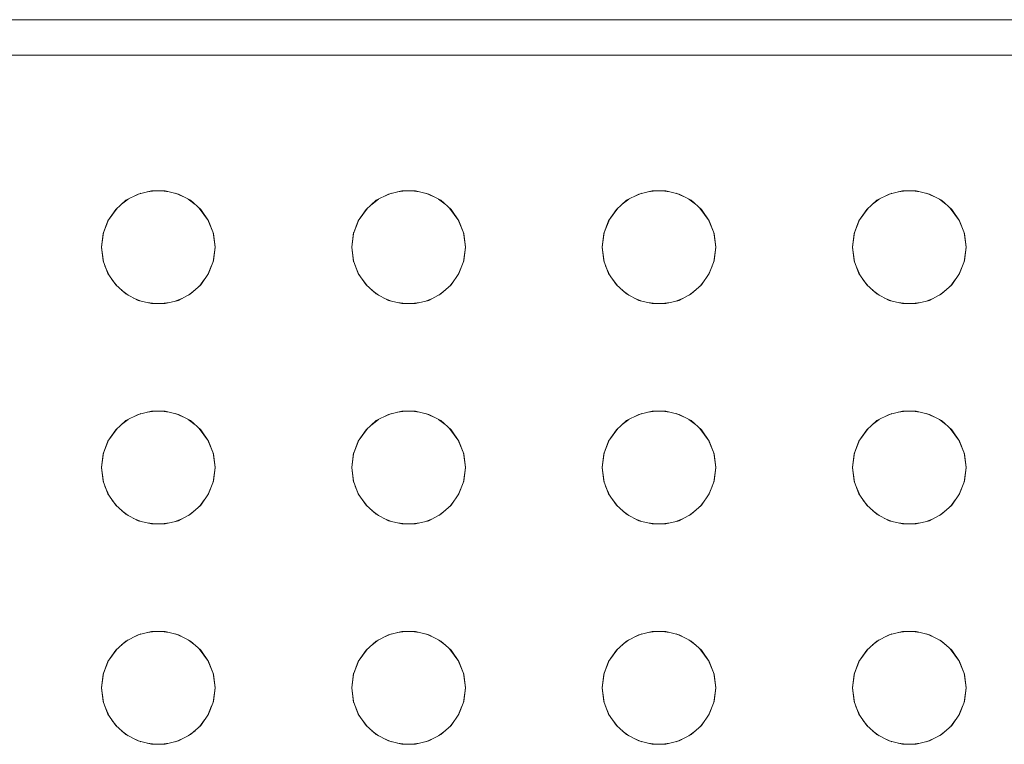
# Model space of a CAD drawing. Header units: millimetres. Extents: x -261 to 187, y -214 to 106.
# Tile 493 of 656: x -217.242 to -217.103, y 1.273 to 1.375. Entities that reach past the tile are written whole.
import ezdxf

# ---------------------------------------------------------------- set-up
doc = ezdxf.new("R2010")
doc.units = ezdxf.units.MM
doc.header["$LTSCALE"] = 0.005
doc.header["$MEASUREMENT"] = 0
doc.layers.add('IFC-Elemento construtivo genérico-Contorno', color=9, linetype='Continuous', lineweight=5)

msp = doc.modelspace()

# ---------------------------------------------------------------- linework, layer by layer
at = {"layer": 'IFC-Elemento construtivo genérico-Contorno', "lineweight": 5}
for p, q in [((-217.42173, 1.3755), (-216.74044, 1.3755)), ((-217.41672, 1.37049), (-216.74545, 1.37049)), ((-217.22752, 1.34948), (-217.22658, 1.3502)), ((-217.22689, 1.35004), (-217.22518, 1.35093)), ((-217.22582, 1.35059), (-217.22477, 1.35103)), ((-217.22518, 1.35093), (-217.2233, 1.3514)), ((-217.2239, 1.35125), (-217.22278, 1.3514)), ((-217.2233, 1.3514), (-217.22137, 1.3514)), ((-217.22189, 1.3514), (-217.22078, 1.35125)), ((-217.22137, 1.3514), (-217.2195, 1.35093)), ((-217.21991, 1.35103), (-217.21886, 1.3506)), ((-217.2195, 1.35093), (-217.21778, 1.35004)), ((-217.2181, 1.3502), (-217.21715, 1.34947)), ((-217.19221, 1.34947), (-217.19127, 1.3502)), ((-217.19158, 1.35004), (-217.18987, 1.35093)), ((-217.19051, 1.3506), (-217.18945, 1.35103)), ((-217.18987, 1.35093), (-217.18799, 1.3514)), ((-217.18859, 1.35125), (-217.18747, 1.3514)), ((-217.18799, 1.3514), (-217.18606, 1.3514)), ((-217.18658, 1.3514), (-217.18546, 1.35125)), ((-217.18606, 1.3514), (-217.18418, 1.35093)), ((-217.1846, 1.35103), (-217.18354, 1.35059)), ((-217.18418, 1.35093), (-217.18247, 1.35004)), ((-217.18278, 1.3502), (-217.18184, 1.34948)), ((-217.15689, 1.34948), (-217.15595, 1.3502)), ((-217.15626, 1.35004), (-217.15455, 1.35093)), ((-217.15519, 1.3506), (-217.15414, 1.35103)), ((-217.15455, 1.35093), (-217.15268, 1.3514)), ((-217.15327, 1.35125), (-217.15215, 1.3514)), ((-217.15268, 1.3514), (-217.15075, 1.3514)), ((-217.15127, 1.3514), (-217.15015, 1.35125)), ((-217.15075, 1.3514), (-217.14887, 1.35093)), ((-217.14928, 1.35103), (-217.14823, 1.3506)), ((-217.14887, 1.35093), (-217.14716, 1.35004)), ((-217.14747, 1.3502), (-217.14653, 1.34948)), ((-217.12157, 1.34948), (-217.12064, 1.3502)), ((-217.12095, 1.35004), (-217.11924, 1.35093)), ((-217.11988, 1.3506), (-217.11883, 1.35103)), ((-217.11924, 1.35093), (-217.11736, 1.3514)), ((-217.11796, 1.35125), (-217.11684, 1.3514)), ((-217.11736, 1.3514), (-217.11543, 1.3514)), ((-217.11595, 1.3514), (-217.11484, 1.35125)), ((-217.11543, 1.3514), (-217.11356, 1.35093)), ((-217.11397, 1.35103), (-217.11292, 1.3506)), ((-217.11356, 1.35093), (-217.11184, 1.35004)), ((-217.11215, 1.3502), (-217.11122, 1.34948)), ((-217.22943, 1.34716), (-217.22813, 1.34893)), ((-217.22943, 1.34716), (-217.22834, 1.34875)), ((-217.22834, 1.34875), (-217.22689, 1.35004)), ((-217.21778, 1.35004), (-217.21634, 1.34875)), ((-217.21655, 1.34894), (-217.21524, 1.34716)), ((-217.21634, 1.34875), (-217.21524, 1.34716)), ((-217.19412, 1.34716), (-217.19281, 1.34894)), ((-217.19412, 1.34716), (-217.19302, 1.34875)), ((-217.19302, 1.34875), (-217.19158, 1.35004)), ((-217.18247, 1.35004), (-217.18102, 1.34875)), ((-217.18123, 1.34893), (-217.17993, 1.34716)), ((-217.18102, 1.34875), (-217.17993, 1.34716)), ((-217.15881, 1.34716), (-217.1575, 1.34894)), ((-217.15881, 1.34716), (-217.15771, 1.34875)), ((-217.15771, 1.34875), (-217.15626, 1.35004)), ((-217.14716, 1.35004), (-217.14571, 1.34875)), ((-217.14592, 1.34893), (-217.14461, 1.34716)), ((-217.14571, 1.34875), (-217.14461, 1.34716)), ((-217.12349, 1.34716), (-217.12219, 1.34893)), ((-217.12349, 1.34716), (-217.1224, 1.34875)), ((-217.1224, 1.34875), (-217.12095, 1.35004)), ((-217.11184, 1.35004), (-217.1104, 1.34875)), ((-217.11061, 1.34894), (-217.1093, 1.34716)), ((-217.1104, 1.34875), (-217.1093, 1.34716)), ((-217.23012, 1.34535), (-217.22933, 1.34731)), ((-217.21534, 1.34731), (-217.21455, 1.34535)), ((-217.19481, 1.34535), (-217.19402, 1.34731)), ((-217.18003, 1.34731), (-217.17924, 1.34535)), ((-217.15949, 1.34535), (-217.1587, 1.34732)), ((-217.14472, 1.34731), (-217.14393, 1.34535)), ((-217.12418, 1.34535), (-217.12339, 1.34731)), ((-217.10941, 1.34732), (-217.10862, 1.34535)), ((-217.23012, 1.34535), (-217.22943, 1.34716)), ((-217.21524, 1.34716), (-217.21455, 1.34535)), ((-217.19481, 1.34535), (-217.19412, 1.34716)), ((-217.17993, 1.34716), (-217.17924, 1.34535)), ((-217.15949, 1.34535), (-217.15881, 1.34716)), ((-217.14461, 1.34716), (-217.14393, 1.34535)), ((-217.12418, 1.34535), (-217.12349, 1.34716)), ((-217.1093, 1.34716), (-217.10862, 1.34535)), ((-217.23035, 1.34344), (-217.23008, 1.34551)), ((-217.23035, 1.34344), (-217.23012, 1.34535)), ((-217.2146, 1.34551), (-217.21432, 1.34344)), ((-217.21455, 1.34535), (-217.21432, 1.34344)), ((-217.19504, 1.34344), (-217.19477, 1.34551)), ((-217.19504, 1.34344), (-217.19481, 1.34535)), ((-217.17928, 1.34551), (-217.17901, 1.34344)), ((-217.17924, 1.34535), (-217.17901, 1.34344)), ((-217.15973, 1.34344), (-217.15945, 1.34551)), ((-217.15973, 1.34344), (-217.15949, 1.34535)), ((-217.14397, 1.34551), (-217.1437, 1.34344)), ((-217.14393, 1.34535), (-217.1437, 1.34344)), ((-217.12441, 1.34344), (-217.12414, 1.34551)), ((-217.12441, 1.34344), (-217.12418, 1.34535)), ((-217.10866, 1.34551), (-217.10838, 1.34344)), ((-217.10862, 1.34535), (-217.10838, 1.34344)), ((-217.23035, 1.34344), (-217.23008, 1.34136)), ((-217.23035, 1.34344), (-217.23012, 1.34152)), ((-217.2146, 1.34136), (-217.21432, 1.34344)), ((-217.21455, 1.34152), (-217.21432, 1.34344)), ((-217.19504, 1.34344), (-217.19477, 1.34136)), ((-217.19504, 1.34344), (-217.19481, 1.34152)), ((-217.17928, 1.34136), (-217.17901, 1.34344)), ((-217.17924, 1.34152), (-217.17901, 1.34344)), ((-217.15973, 1.34344), (-217.15945, 1.34136)), ((-217.15973, 1.34344), (-217.15949, 1.34152)), ((-217.14397, 1.34136), (-217.1437, 1.34344)), ((-217.14393, 1.34152), (-217.1437, 1.34344)), ((-217.12441, 1.34344), (-217.12414, 1.34136)), ((-217.12441, 1.34344), (-217.12418, 1.34152)), ((-217.10866, 1.34136), (-217.10838, 1.34344)), ((-217.10862, 1.34152), (-217.10838, 1.34344)), ((-217.23012, 1.34152), (-217.22943, 1.33971)), ((-217.22985, 1.34079), (-217.22928, 1.33943)), ((-217.2154, 1.33943), (-217.21481, 1.34083)), ((-217.21524, 1.33971), (-217.21455, 1.34152)), ((-217.19481, 1.34152), (-217.19412, 1.33971)), ((-217.19455, 1.34083), (-217.19397, 1.33943)), ((-217.18008, 1.33943), (-217.17952, 1.34079)), ((-217.17993, 1.33971), (-217.17924, 1.34152)), ((-217.15949, 1.34152), (-217.15881, 1.33971)), ((-217.15923, 1.34082), (-217.15865, 1.33943)), ((-217.14477, 1.33943), (-217.14421, 1.34078)), ((-217.14461, 1.33971), (-217.14393, 1.34152)), ((-217.12418, 1.34152), (-217.12349, 1.33971)), ((-217.1239, 1.34078), (-217.12334, 1.33943)), ((-217.10946, 1.33943), (-217.10888, 1.34082)), ((-217.1093, 1.33971), (-217.10862, 1.34152)), ((-217.22943, 1.33971), (-217.22834, 1.33812)), ((-217.21634, 1.33812), (-217.21524, 1.33971)), ((-217.19412, 1.33971), (-217.19302, 1.33812)), ((-217.18102, 1.33812), (-217.17993, 1.33971)), ((-217.15881, 1.33971), (-217.15771, 1.33812)), ((-217.14571, 1.33812), (-217.14461, 1.33971)), ((-217.12349, 1.33971), (-217.1224, 1.33812)), ((-217.1104, 1.33812), (-217.1093, 1.33971)), ((-217.22887, 1.3389), (-217.22815, 1.33795)), ((-217.22834, 1.33812), (-217.22689, 1.33684)), ((-217.21778, 1.33684), (-217.21634, 1.33812)), ((-217.21653, 1.33795), (-217.21579, 1.33891)), ((-217.19357, 1.33891), (-217.19283, 1.33795)), ((-217.19302, 1.33812), (-217.19158, 1.33684)), ((-217.18247, 1.33684), (-217.18102, 1.33812)), ((-217.18122, 1.33795), (-217.18049, 1.3389)), ((-217.15826, 1.33892), (-217.15752, 1.33795)), ((-217.15771, 1.33812), (-217.15626, 1.33684)), ((-217.14716, 1.33684), (-217.14571, 1.33812)), ((-217.1459, 1.33796), (-217.14518, 1.3389)), ((-217.12293, 1.3389), (-217.12221, 1.33796)), ((-217.1224, 1.33812), (-217.12095, 1.33684)), ((-217.11184, 1.33684), (-217.1104, 1.33812)), ((-217.11059, 1.33795), (-217.10985, 1.33892)), ((-217.2275, 1.33738), (-217.22659, 1.33669)), ((-217.22689, 1.33684), (-217.22518, 1.33594)), ((-217.22582, 1.33627), (-217.22475, 1.33583)), ((-217.21993, 1.33583), (-217.21886, 1.33627)), ((-217.2195, 1.33594), (-217.21778, 1.33684)), ((-217.21808, 1.33669), (-217.21716, 1.33739)), ((-217.1922, 1.33739), (-217.19128, 1.33669)), ((-217.19158, 1.33684), (-217.18987, 1.33594)), ((-217.1905, 1.33627), (-217.18944, 1.33583)), ((-217.18461, 1.33583), (-217.18355, 1.33627)), ((-217.18418, 1.33594), (-217.18247, 1.33684)), ((-217.18277, 1.33669), (-217.18186, 1.33738)), ((-217.15688, 1.33739), (-217.15597, 1.33669)), ((-217.15626, 1.33684), (-217.15455, 1.33594)), ((-217.15518, 1.33627), (-217.15412, 1.33583)), ((-217.1493, 1.33583), (-217.14824, 1.33627)), ((-217.14887, 1.33594), (-217.14716, 1.33684)), ((-217.14745, 1.33669), (-217.14655, 1.33738)), ((-217.12156, 1.33738), (-217.12065, 1.33669)), ((-217.12095, 1.33684), (-217.11924, 1.33594)), ((-217.11987, 1.33627), (-217.11881, 1.33583)), ((-217.11398, 1.33583), (-217.11292, 1.33627)), ((-217.11356, 1.33594), (-217.11184, 1.33684)), ((-217.11214, 1.33669), (-217.11123, 1.33739)), ((-217.22518, 1.33594), (-217.2233, 1.33548)), ((-217.22391, 1.33563), (-217.22278, 1.33548)), ((-217.2233, 1.33548), (-217.22137, 1.33548)), ((-217.22189, 1.33548), (-217.22076, 1.33563)), ((-217.22137, 1.33548), (-217.2195, 1.33594)), ((-217.18987, 1.33594), (-217.18799, 1.33548)), ((-217.1886, 1.33563), (-217.18747, 1.33548)), ((-217.18799, 1.33548), (-217.18606, 1.33548)), ((-217.18658, 1.33548), (-217.18545, 1.33563)), ((-217.18606, 1.33548), (-217.18418, 1.33594)), ((-217.15455, 1.33594), (-217.15268, 1.33548)), ((-217.15328, 1.33563), (-217.15215, 1.33548)), ((-217.15268, 1.33548), (-217.15075, 1.33548)), ((-217.15127, 1.33548), (-217.15014, 1.33563)), ((-217.15075, 1.33548), (-217.14887, 1.33594)), ((-217.11924, 1.33594), (-217.11736, 1.33548)), ((-217.11797, 1.33563), (-217.11684, 1.33548)), ((-217.11736, 1.33548), (-217.11543, 1.33548)), ((-217.11595, 1.33548), (-217.11482, 1.33563)), ((-217.11543, 1.33548), (-217.11356, 1.33594)), ((-217.22689, 1.31898), (-217.22518, 1.31987)), ((-217.22582, 1.31953), (-217.22477, 1.31997)), ((-217.22518, 1.31987), (-217.2233, 1.32034)), ((-217.2239, 1.32019), (-217.22278, 1.32034)), ((-217.2233, 1.32034), (-217.22137, 1.32034)), ((-217.22189, 1.32034), (-217.22078, 1.32019)), ((-217.22137, 1.32034), (-217.2195, 1.31987)), ((-217.21991, 1.31997), (-217.21886, 1.31954)), ((-217.2195, 1.31987), (-217.21778, 1.31898)), ((-217.19158, 1.31898), (-217.18987, 1.31987)), ((-217.19051, 1.31954), (-217.18945, 1.31997)), ((-217.18987, 1.31987), (-217.18799, 1.32034)), ((-217.18859, 1.32019), (-217.18747, 1.32034)), ((-217.18799, 1.32034), (-217.18606, 1.32034)), ((-217.18658, 1.32034), (-217.18546, 1.32019)), ((-217.18606, 1.32034), (-217.18418, 1.31987)), ((-217.1846, 1.31997), (-217.18354, 1.31953)), ((-217.18418, 1.31987), (-217.18247, 1.31898)), ((-217.15626, 1.31898), (-217.15455, 1.31987)), ((-217.15519, 1.31954), (-217.15414, 1.31997)), ((-217.15455, 1.31987), (-217.15268, 1.32034)), ((-217.15327, 1.32019), (-217.15215, 1.32034)), ((-217.15268, 1.32034), (-217.15075, 1.32034)), ((-217.15127, 1.32034), (-217.15015, 1.32019)), ((-217.15075, 1.32034), (-217.14887, 1.31987)), ((-217.14928, 1.31997), (-217.14823, 1.31954)), ((-217.14887, 1.31987), (-217.14716, 1.31898)), ((-217.12095, 1.31898), (-217.11924, 1.31987)), ((-217.11988, 1.31954), (-217.11883, 1.31997)), ((-217.11924, 1.31987), (-217.11736, 1.32034)), ((-217.11796, 1.32019), (-217.11684, 1.32034)), ((-217.11736, 1.32034), (-217.11543, 1.32034)), ((-217.11595, 1.32034), (-217.11484, 1.32019)), ((-217.11543, 1.32034), (-217.11356, 1.31987)), ((-217.11397, 1.31997), (-217.11292, 1.31954)), ((-217.11356, 1.31987), (-217.11184, 1.31898)), ((-217.22834, 1.31769), (-217.22689, 1.31898)), ((-217.22752, 1.31842), (-217.22658, 1.31914)), ((-217.2181, 1.31914), (-217.21715, 1.31841)), ((-217.21778, 1.31898), (-217.21634, 1.31769)), ((-217.19302, 1.31769), (-217.19158, 1.31898)), ((-217.19221, 1.31841), (-217.19127, 1.31914)), ((-217.18278, 1.31914), (-217.18184, 1.31842)), ((-217.18247, 1.31898), (-217.18102, 1.31769)), ((-217.15771, 1.31769), (-217.15626, 1.31898)), ((-217.15689, 1.31842), (-217.15595, 1.31914)), ((-217.14747, 1.31914), (-217.14653, 1.31842)), ((-217.14716, 1.31898), (-217.14571, 1.31769)), ((-217.1224, 1.31769), (-217.12095, 1.31898)), ((-217.12157, 1.31842), (-217.12064, 1.31914)), ((-217.11215, 1.31914), (-217.11122, 1.31842)), ((-217.11184, 1.31898), (-217.1104, 1.31769)), ((-217.22943, 1.3161), (-217.22813, 1.31787)), ((-217.22943, 1.3161), (-217.22834, 1.31769)), ((-217.21655, 1.31788), (-217.21524, 1.3161)), ((-217.21634, 1.31769), (-217.21524, 1.3161)), ((-217.19412, 1.3161), (-217.19281, 1.31788)), ((-217.19412, 1.3161), (-217.19302, 1.31769)), ((-217.18123, 1.31787), (-217.17993, 1.3161)), ((-217.18102, 1.31769), (-217.17993, 1.3161)), ((-217.15881, 1.3161), (-217.1575, 1.31788)), ((-217.15881, 1.3161), (-217.15771, 1.31769)), ((-217.14592, 1.31787), (-217.14461, 1.3161)), ((-217.14571, 1.31769), (-217.14461, 1.3161)), ((-217.12349, 1.3161), (-217.12219, 1.31787)), ((-217.12349, 1.3161), (-217.1224, 1.31769)), ((-217.11061, 1.31788), (-217.1093, 1.3161)), ((-217.1104, 1.31769), (-217.1093, 1.3161)), ((-217.23012, 1.31429), (-217.22935, 1.31622)), ((-217.23012, 1.31429), (-217.22943, 1.3161)), ((-217.21533, 1.31623), (-217.21455, 1.31429)), ((-217.21524, 1.3161), (-217.21455, 1.31429)), ((-217.19481, 1.31429), (-217.19403, 1.31623)), ((-217.19481, 1.31429), (-217.19412, 1.3161)), ((-217.18002, 1.31622), (-217.17924, 1.31429)), ((-217.17993, 1.3161), (-217.17924, 1.31429)), ((-217.15949, 1.31429), (-217.15871, 1.31625)), ((-217.15949, 1.31429), (-217.15881, 1.3161)), ((-217.14471, 1.31623), (-217.14393, 1.31429)), ((-217.14461, 1.3161), (-217.14393, 1.31429)), ((-217.12418, 1.31429), (-217.1234, 1.31623)), ((-217.12418, 1.31429), (-217.12349, 1.3161)), ((-217.1094, 1.31625), (-217.10862, 1.31429)), ((-217.1093, 1.3161), (-217.10862, 1.31429)), ((-217.23035, 1.31238), (-217.23008, 1.31445)), ((-217.23035, 1.31238), (-217.23012, 1.31429)), ((-217.2146, 1.31445), (-217.21432, 1.31238)), ((-217.21455, 1.31429), (-217.21432, 1.31238)), ((-217.19504, 1.31238), (-217.19477, 1.31445)), ((-217.19504, 1.31238), (-217.19481, 1.31429)), ((-217.17928, 1.31445), (-217.17901, 1.31238)), ((-217.17924, 1.31429), (-217.17901, 1.31238)), ((-217.15973, 1.31238), (-217.15945, 1.31445)), ((-217.15973, 1.31238), (-217.15949, 1.31429)), ((-217.14397, 1.31445), (-217.1437, 1.31238)), ((-217.14393, 1.31429), (-217.1437, 1.31238)), ((-217.12441, 1.31238), (-217.12414, 1.31445)), ((-217.12441, 1.31238), (-217.12418, 1.31429)), ((-217.10866, 1.31445), (-217.10838, 1.31238)), ((-217.10862, 1.31429), (-217.10838, 1.31238)), ((-217.23035, 1.31238), (-217.23008, 1.3103)), ((-217.23035, 1.31238), (-217.23012, 1.31046)), ((-217.2146, 1.3103), (-217.21432, 1.31238)), ((-217.21455, 1.31046), (-217.21432, 1.31238)), ((-217.19504, 1.31238), (-217.19477, 1.3103)), ((-217.19504, 1.31238), (-217.19481, 1.31046)), ((-217.17928, 1.3103), (-217.17901, 1.31238)), ((-217.17924, 1.31046), (-217.17901, 1.31238)), ((-217.15973, 1.31238), (-217.15945, 1.3103)), ((-217.15973, 1.31238), (-217.15949, 1.31046)), ((-217.14397, 1.3103), (-217.1437, 1.31238)), ((-217.14393, 1.31046), (-217.1437, 1.31238)), ((-217.12441, 1.31238), (-217.12414, 1.3103)), ((-217.12441, 1.31238), (-217.12418, 1.31046)), ((-217.10866, 1.3103), (-217.10838, 1.31238)), ((-217.10862, 1.31046), (-217.10838, 1.31238)), ((-217.23012, 1.31046), (-217.22943, 1.30865)), ((-217.21524, 1.30865), (-217.21455, 1.31046)), ((-217.19481, 1.31046), (-217.19412, 1.30865)), ((-217.17993, 1.30865), (-217.17924, 1.31046)), ((-217.15949, 1.31046), (-217.15881, 1.30865)), ((-217.14461, 1.30865), (-217.14393, 1.31046)), ((-217.12418, 1.31046), (-217.12349, 1.30865)), ((-217.1093, 1.30865), (-217.10862, 1.31046)), ((-217.22985, 1.30973), (-217.22928, 1.30837)), ((-217.22943, 1.30865), (-217.22834, 1.30706)), ((-217.21634, 1.30706), (-217.21524, 1.30865)), ((-217.2154, 1.30837), (-217.21481, 1.30977)), ((-217.19455, 1.30977), (-217.19397, 1.30837)), ((-217.19412, 1.30865), (-217.19302, 1.30706)), ((-217.18102, 1.30706), (-217.17993, 1.30865)), ((-217.18008, 1.30837), (-217.17952, 1.30973)), ((-217.15923, 1.30976), (-217.15865, 1.30837)), ((-217.15881, 1.30865), (-217.15771, 1.30706)), ((-217.14571, 1.30706), (-217.14461, 1.30865)), ((-217.14477, 1.30837), (-217.14421, 1.30972)), ((-217.1239, 1.30972), (-217.12334, 1.30837)), ((-217.12349, 1.30865), (-217.1224, 1.30706)), ((-217.1104, 1.30706), (-217.1093, 1.30865)), ((-217.10946, 1.30837), (-217.10888, 1.30976)), ((-217.22887, 1.30784), (-217.22815, 1.30689)), ((-217.22834, 1.30706), (-217.22689, 1.30578)), ((-217.21778, 1.30578), (-217.21634, 1.30706)), ((-217.21653, 1.30689), (-217.21579, 1.30785)), ((-217.19357, 1.30785), (-217.19283, 1.30689)), ((-217.19302, 1.30706), (-217.19158, 1.30578)), ((-217.18247, 1.30578), (-217.18102, 1.30706)), ((-217.18122, 1.30689), (-217.18049, 1.30784)), ((-217.15826, 1.30786), (-217.15752, 1.30689)), ((-217.15771, 1.30706), (-217.15626, 1.30578)), ((-217.14716, 1.30578), (-217.14571, 1.30706)), ((-217.1459, 1.3069), (-217.14518, 1.30784)), ((-217.12293, 1.30784), (-217.12221, 1.3069)), ((-217.1224, 1.30706), (-217.12095, 1.30578)), ((-217.11184, 1.30578), (-217.1104, 1.30706)), ((-217.11059, 1.30689), (-217.10985, 1.30786)), ((-217.2275, 1.30632), (-217.22659, 1.30562)), ((-217.22689, 1.30578), (-217.22518, 1.30488)), ((-217.2195, 1.30488), (-217.21778, 1.30578)), ((-217.21808, 1.30562), (-217.21716, 1.30633)), ((-217.1922, 1.30633), (-217.19128, 1.30562)), ((-217.19158, 1.30578), (-217.18987, 1.30488)), ((-217.18418, 1.30488), (-217.18247, 1.30578)), ((-217.18277, 1.30562), (-217.18186, 1.30632)), ((-217.15688, 1.30633), (-217.15597, 1.30562)), ((-217.15626, 1.30578), (-217.15455, 1.30488)), ((-217.14887, 1.30488), (-217.14716, 1.30578)), ((-217.14745, 1.30562), (-217.14655, 1.30632)), ((-217.12156, 1.30632), (-217.12065, 1.30562)), ((-217.12095, 1.30578), (-217.11924, 1.30488)), ((-217.11356, 1.30488), (-217.11184, 1.30578)), ((-217.11214, 1.30562), (-217.11123, 1.30633)), ((-217.22582, 1.30521), (-217.22475, 1.30477)), ((-217.22518, 1.30488), (-217.2233, 1.30442)), ((-217.22391, 1.30457), (-217.22278, 1.30442)), ((-217.2233, 1.30442), (-217.22137, 1.30442)), ((-217.22189, 1.30442), (-217.22076, 1.30457)), ((-217.22137, 1.30442), (-217.2195, 1.30488)), ((-217.21993, 1.30477), (-217.21886, 1.30521)), ((-217.1905, 1.30521), (-217.18944, 1.30477)), ((-217.18987, 1.30488), (-217.18799, 1.30442)), ((-217.1886, 1.30457), (-217.18747, 1.30442)), ((-217.18799, 1.30442), (-217.18606, 1.30442)), ((-217.18658, 1.30442), (-217.18545, 1.30457)), ((-217.18606, 1.30442), (-217.18418, 1.30488)), ((-217.18461, 1.30477), (-217.18355, 1.30521)), ((-217.15518, 1.30521), (-217.15412, 1.30477)), ((-217.15455, 1.30488), (-217.15268, 1.30442)), ((-217.15328, 1.30457), (-217.15215, 1.30442)), ((-217.15268, 1.30442), (-217.15075, 1.30442)), ((-217.15127, 1.30442), (-217.15014, 1.30457)), ((-217.15075, 1.30442), (-217.14887, 1.30488)), ((-217.1493, 1.30477), (-217.14824, 1.30521)), ((-217.11987, 1.30521), (-217.11881, 1.30477)), ((-217.11924, 1.30488), (-217.11736, 1.30442)), ((-217.11797, 1.30457), (-217.11684, 1.30442)), ((-217.11736, 1.30442), (-217.11543, 1.30442)), ((-217.11595, 1.30442), (-217.11482, 1.30457)), ((-217.11543, 1.30442), (-217.11356, 1.30488)), ((-217.11398, 1.30477), (-217.11292, 1.30521)), ((-217.22518, 1.28881), (-217.2233, 1.28928)), ((-217.2239, 1.28913), (-217.22278, 1.28928)), ((-217.2233, 1.28928), (-217.22137, 1.28928)), ((-217.22189, 1.28928), (-217.22078, 1.28913)), ((-217.22137, 1.28928), (-217.2195, 1.28881)), ((-217.18987, 1.28881), (-217.18799, 1.28928)), ((-217.18859, 1.28913), (-217.18747, 1.28928)), ((-217.18799, 1.28928), (-217.18606, 1.28928)), ((-217.18658, 1.28928), (-217.18546, 1.28913)), ((-217.18606, 1.28928), (-217.18418, 1.28881)), ((-217.15455, 1.28881), (-217.15268, 1.28928)), ((-217.15327, 1.28913), (-217.15215, 1.28928)), ((-217.15268, 1.28928), (-217.15075, 1.28928)), ((-217.15127, 1.28928), (-217.15015, 1.28913)), ((-217.15075, 1.28928), (-217.14887, 1.28881)), ((-217.11924, 1.28881), (-217.11736, 1.28928)), ((-217.11796, 1.28913), (-217.11684, 1.28928)), ((-217.11736, 1.28928), (-217.11543, 1.28928)), ((-217.11595, 1.28928), (-217.11484, 1.28913)), ((-217.11543, 1.28928), (-217.11356, 1.28881)), ((-217.22834, 1.28663), (-217.22689, 1.28792)), ((-217.22752, 1.28736), (-217.22658, 1.28808)), ((-217.22689, 1.28792), (-217.22518, 1.28881)), ((-217.22582, 1.28847), (-217.22477, 1.28891)), ((-217.21991, 1.28891), (-217.21886, 1.28848)), ((-217.2195, 1.28881), (-217.21778, 1.28792)), ((-217.2181, 1.28808), (-217.21715, 1.28735)), ((-217.21778, 1.28792), (-217.21634, 1.28663)), ((-217.19302, 1.28663), (-217.19158, 1.28792)), ((-217.19221, 1.28735), (-217.19127, 1.28808)), ((-217.19158, 1.28792), (-217.18987, 1.28881)), ((-217.19051, 1.28848), (-217.18945, 1.28891)), ((-217.1846, 1.28891), (-217.18354, 1.28847)), ((-217.18418, 1.28881), (-217.18247, 1.28792)), ((-217.18278, 1.28808), (-217.18184, 1.28736)), ((-217.18247, 1.28792), (-217.18102, 1.28663)), ((-217.15771, 1.28663), (-217.15626, 1.28792)), ((-217.15689, 1.28736), (-217.15595, 1.28808)), ((-217.15626, 1.28792), (-217.15455, 1.28881)), ((-217.15519, 1.28848), (-217.15414, 1.28891)), ((-217.14928, 1.28891), (-217.14823, 1.28848)), ((-217.14887, 1.28881), (-217.14716, 1.28792)), ((-217.14747, 1.28808), (-217.14653, 1.28736)), ((-217.14716, 1.28792), (-217.14571, 1.28663)), ((-217.1224, 1.28663), (-217.12095, 1.28792)), ((-217.12157, 1.28736), (-217.12064, 1.28808)), ((-217.12095, 1.28792), (-217.11924, 1.28881)), ((-217.11988, 1.28848), (-217.11883, 1.28891)), ((-217.11397, 1.28891), (-217.11292, 1.28848)), ((-217.11356, 1.28881), (-217.11184, 1.28792)), ((-217.11215, 1.28808), (-217.11122, 1.28736)), ((-217.11184, 1.28792), (-217.1104, 1.28663)), ((-217.22943, 1.28504), (-217.22813, 1.28681)), ((-217.22943, 1.28504), (-217.22834, 1.28663)), ((-217.21655, 1.28682), (-217.21524, 1.28504)), ((-217.21634, 1.28663), (-217.21524, 1.28504)), ((-217.19412, 1.28504), (-217.19281, 1.28682)), ((-217.19412, 1.28504), (-217.19302, 1.28663)), ((-217.18123, 1.28681), (-217.17993, 1.28504)), ((-217.18102, 1.28663), (-217.17993, 1.28504)), ((-217.15881, 1.28504), (-217.1575, 1.28682)), ((-217.15881, 1.28504), (-217.15771, 1.28663)), ((-217.14592, 1.28681), (-217.14461, 1.28504)), ((-217.14571, 1.28663), (-217.14461, 1.28504)), ((-217.12349, 1.28504), (-217.12219, 1.28681)), ((-217.12349, 1.28504), (-217.1224, 1.28663)), ((-217.11061, 1.28682), (-217.1093, 1.28504)), ((-217.1104, 1.28663), (-217.1093, 1.28504)), ((-217.23012, 1.28324), (-217.22935, 1.28516)), ((-217.23012, 1.28324), (-217.22943, 1.28504)), ((-217.21533, 1.28517), (-217.21455, 1.28324)), ((-217.21524, 1.28504), (-217.21455, 1.28324)), ((-217.19481, 1.28324), (-217.19403, 1.28517)), ((-217.19481, 1.28324), (-217.19412, 1.28504)), ((-217.18002, 1.28516), (-217.17924, 1.28324)), ((-217.17993, 1.28504), (-217.17924, 1.28324)), ((-217.15949, 1.28324), (-217.15871, 1.28519)), ((-217.15949, 1.28324), (-217.15881, 1.28504)), ((-217.14471, 1.28517), (-217.14393, 1.28324)), ((-217.14461, 1.28504), (-217.14393, 1.28324)), ((-217.12418, 1.28324), (-217.1234, 1.28517)), ((-217.12418, 1.28324), (-217.12349, 1.28504)), ((-217.1094, 1.28519), (-217.10862, 1.28324)), ((-217.1093, 1.28504), (-217.10862, 1.28324)), ((-217.23035, 1.28132), (-217.23008, 1.2834)), ((-217.23035, 1.28132), (-217.23012, 1.28324)), ((-217.2146, 1.2834), (-217.21432, 1.28132)), ((-217.21455, 1.28324), (-217.21432, 1.28132)), ((-217.19504, 1.28132), (-217.19477, 1.2834)), ((-217.19504, 1.28132), (-217.19481, 1.28324)), ((-217.17928, 1.2834), (-217.17901, 1.28132)), ((-217.17924, 1.28324), (-217.17901, 1.28132)), ((-217.15973, 1.28132), (-217.15945, 1.2834)), ((-217.15973, 1.28132), (-217.15949, 1.28324)), ((-217.14397, 1.2834), (-217.1437, 1.28132)), ((-217.14393, 1.28324), (-217.1437, 1.28132)), ((-217.12441, 1.28132), (-217.12414, 1.2834)), ((-217.12441, 1.28132), (-217.12418, 1.28324)), ((-217.10866, 1.2834), (-217.10838, 1.28132)), ((-217.10862, 1.28324), (-217.10838, 1.28132)), ((-217.23035, 1.28132), (-217.23008, 1.27925)), ((-217.23035, 1.28132), (-217.23012, 1.2794)), ((-217.2146, 1.27925), (-217.21432, 1.28132)), ((-217.21455, 1.2794), (-217.21432, 1.28132)), ((-217.19504, 1.28132), (-217.19477, 1.27925)), ((-217.19504, 1.28132), (-217.19481, 1.2794)), ((-217.17928, 1.27925), (-217.17901, 1.28132)), ((-217.17924, 1.2794), (-217.17901, 1.28132)), ((-217.15973, 1.28132), (-217.15945, 1.27925)), ((-217.15973, 1.28132), (-217.15949, 1.2794)), ((-217.14397, 1.27925), (-217.1437, 1.28132)), ((-217.14393, 1.2794), (-217.1437, 1.28132)), ((-217.12441, 1.28132), (-217.12414, 1.27925)), ((-217.12441, 1.28132), (-217.12418, 1.2794)), ((-217.10866, 1.27925), (-217.10838, 1.28132)), ((-217.10862, 1.2794), (-217.10838, 1.28132)), ((-217.23012, 1.2794), (-217.22943, 1.27759)), ((-217.21524, 1.27759), (-217.21455, 1.2794)), ((-217.19481, 1.2794), (-217.19412, 1.27759)), ((-217.17993, 1.27759), (-217.17924, 1.2794)), ((-217.15949, 1.2794), (-217.15881, 1.27759)), ((-217.14461, 1.27759), (-217.14393, 1.2794)), ((-217.12418, 1.2794), (-217.12349, 1.27759)), ((-217.1093, 1.27759), (-217.10862, 1.2794)), ((-217.22986, 1.27872), (-217.22928, 1.27731)), ((-217.2154, 1.27731), (-217.2148, 1.27876)), ((-217.19456, 1.27876), (-217.19397, 1.27731)), ((-217.18008, 1.27731), (-217.1795, 1.27872)), ((-217.15924, 1.27874), (-217.15871, 1.27745)), ((-217.14477, 1.27731), (-217.14419, 1.27871)), ((-217.12392, 1.27871), (-217.12334, 1.27731)), ((-217.1094, 1.27745), (-217.10886, 1.27874)), ((-217.22943, 1.27759), (-217.22834, 1.276)), ((-217.22887, 1.27678), (-217.22815, 1.27583)), ((-217.21653, 1.27583), (-217.21579, 1.27679)), ((-217.21634, 1.276), (-217.21524, 1.27759)), ((-217.19412, 1.27759), (-217.19302, 1.276)), ((-217.19357, 1.27679), (-217.19283, 1.27583)), ((-217.18122, 1.27583), (-217.18049, 1.27678)), ((-217.18102, 1.276), (-217.17993, 1.27759)), ((-217.15881, 1.27759), (-217.15771, 1.276)), ((-217.15826, 1.2768), (-217.15752, 1.27583)), ((-217.1459, 1.27584), (-217.14518, 1.27678)), ((-217.14571, 1.276), (-217.14461, 1.27759)), ((-217.12349, 1.27759), (-217.1224, 1.276)), ((-217.12293, 1.27678), (-217.12221, 1.27584)), ((-217.11059, 1.27583), (-217.10985, 1.2768)), ((-217.1104, 1.276), (-217.1093, 1.27759)), ((-217.22834, 1.276), (-217.22689, 1.27472)), ((-217.22752, 1.27527), (-217.22658, 1.27456)), ((-217.2181, 1.27456), (-217.21715, 1.27528)), ((-217.21778, 1.27472), (-217.21634, 1.276)), ((-217.19302, 1.276), (-217.19158, 1.27472)), ((-217.19221, 1.27528), (-217.19127, 1.27456)), ((-217.18278, 1.27456), (-217.18184, 1.27527)), ((-217.18247, 1.27472), (-217.18102, 1.276)), ((-217.15771, 1.276), (-217.15626, 1.27472)), ((-217.15689, 1.27528), (-217.15595, 1.27456)), ((-217.14747, 1.27456), (-217.14653, 1.27527)), ((-217.14716, 1.27472), (-217.14571, 1.276)), ((-217.1224, 1.276), (-217.12095, 1.27472)), ((-217.12157, 1.27527), (-217.12064, 1.27456)), ((-217.11215, 1.27456), (-217.11122, 1.27528)), ((-217.11184, 1.27472), (-217.1104, 1.276)), ((-217.22689, 1.27472), (-217.22518, 1.27383)), ((-217.22582, 1.27416), (-217.22477, 1.27372)), ((-217.22518, 1.27383), (-217.2233, 1.27336)), ((-217.22137, 1.27336), (-217.2195, 1.27383)), ((-217.21991, 1.27372), (-217.21886, 1.27416)), ((-217.2195, 1.27383), (-217.21778, 1.27472)), ((-217.19158, 1.27472), (-217.18987, 1.27383)), ((-217.19051, 1.27416), (-217.18945, 1.27372)), ((-217.18987, 1.27383), (-217.18799, 1.27336)), ((-217.18606, 1.27336), (-217.18418, 1.27383)), ((-217.1846, 1.27372), (-217.18354, 1.27416)), ((-217.18418, 1.27383), (-217.18247, 1.27472)), ((-217.15626, 1.27472), (-217.15455, 1.27383)), ((-217.15519, 1.27416), (-217.15414, 1.27372)), ((-217.15455, 1.27383), (-217.15268, 1.27336)), ((-217.15075, 1.27336), (-217.14887, 1.27383)), ((-217.14928, 1.27372), (-217.14823, 1.27416)), ((-217.14887, 1.27383), (-217.14716, 1.27472)), ((-217.12095, 1.27472), (-217.11924, 1.27383)), ((-217.11988, 1.27416), (-217.11883, 1.27372)), ((-217.11924, 1.27383), (-217.11736, 1.27336)), ((-217.11543, 1.27336), (-217.11356, 1.27383)), ((-217.11397, 1.27372), (-217.11292, 1.27416)), ((-217.11356, 1.27383), (-217.11184, 1.27472)), ((-217.2239, 1.27351), (-217.22278, 1.27336)), ((-217.2233, 1.27336), (-217.22137, 1.27336)), ((-217.22189, 1.27336), (-217.22078, 1.27351)), ((-217.18859, 1.27351), (-217.18747, 1.27336)), ((-217.18799, 1.27336), (-217.18606, 1.27336)), ((-217.18658, 1.27336), (-217.18546, 1.27351)), ((-217.15327, 1.27351), (-217.15215, 1.27336)), ((-217.15268, 1.27336), (-217.15075, 1.27336)), ((-217.15127, 1.27336), (-217.15015, 1.27351)), ((-217.11796, 1.27351), (-217.11684, 1.27336)), ((-217.11736, 1.27336), (-217.11543, 1.27336)), ((-217.11595, 1.27336), (-217.11484, 1.27351))]:
    msp.add_line(p, q, dxfattribs=at)

doc.saveas('drawing.dxf')
